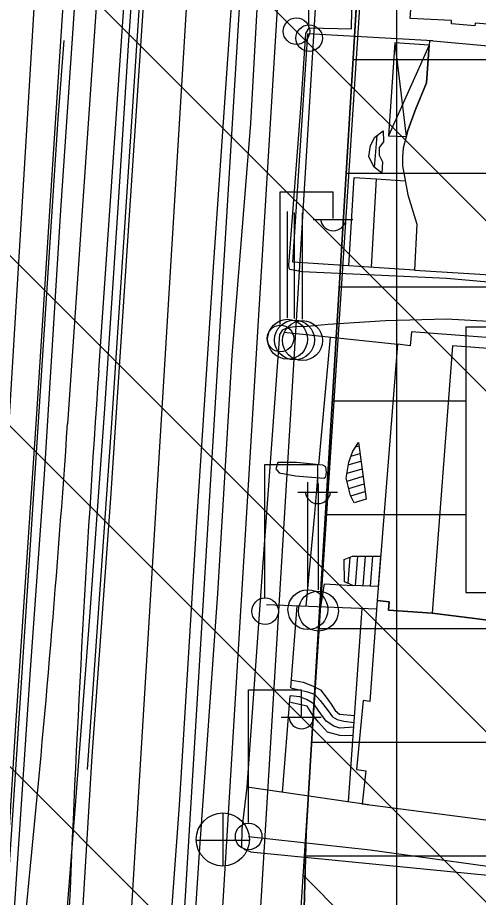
# Model space of a CAD drawing. Extents: x 417995 to 421451, y 4454518 to 4458015.
# Drawn here: x 420373.2 to 420433.9, y 4457616.8 to 4457732.8 of the extents above; entities that cross this region are included whole.
import ezdxf

# ---------------------------------------------------------------- set-up
doc = ezdxf.new("R2010")
doc.units = 0
for name, color, linetype in [('ADAKENARI', 7, 'Continuous'), ('B_Betonzemin', 7, 'Continuous'), ('B_Imalat', 7, 'Continuous'), ('B_Merdiven', 7, 'Continuous'), ('B_Sundurma', 7, 'Continuous'), ('B_Teras', 7, 'Continuous'), ('KALDIRIM_FAT', 7, 'Continuous'), ('PL_K_K_D_K_C_A', 7, 'Continuous'), ('PL_TİCARET', 7, 'Continuous'), ('RAYLI_TOPLU_TAŞIMA_HATTI', 7, 'Continuous'), ('S_Bayrak_Diregi', 7, 'Continuous'), ('S_Elektrik_Diregi', 7, 'Continuous'), ('S_Rogar_Kapagi', 7, 'Continuous'), ('SEMBOL_FAT', 7, 'Continuous'), ('Sinir_Cit_bir_taraf', 7, 'Continuous'), ('Sinir_Duvar_tek_tarafa_ait', 7, 'Continuous'), ('Sinir_Ist_Duvari', 7, 'Continuous'), ('SN_TR_SIVILASMA', 7, 'Continuous'), ('TR_KONUTDISIKCA', 7, 'Continuous'), ('TRFAT_TİCARET', 7, 'Continuous'), ('Yol_Insaat', 7, 'Continuous'), ('Yol_Kaldirim_kenari_bordurtasi', 7, 'Continuous'), ('Yol_Sose', 7, 'Continuous')]:
    doc.layers.add(name, color=color, linetype=linetype)

msp = doc.modelspace()

# ---------------------------------------------------------------- linework, layer by layer
at = {"layer": 'ADAKENARI'}
for p, q in [((420417.61, 4457730.32), (420418.99, 4457753.12)), ((420415.41, 4457694.21), (420417.61, 4457730.32)), ((420412.86, 4457652.34), (420415.41, 4457694.21)), ((420411.22, 4457625.4), (420412.86, 4457652.34)), ((420410.98, 4457615.34), (420411.22, 4457625.4))]:
    msp.add_line(p, q, dxfattribs=at)
at = {"layer": 'B_Betonzemin'}
for points in [[(420416.87, 4457700.1), (420417.55, 4457711.73), (420420.51, 4457711.54)], [(420413.17, 4457655.13), (420413.62, 4457658.15), (420417.37, 4457657.96)], [(420416.82, 4457629.43), (420418.59, 4457654.93)]]:
    msp.add_lwpolyline(points, dxfattribs=at)
at = {"layer": 'B_Imalat'}
for points in [[(420429.9, 4457753.15), (420457.99, 4457750.96), (420458.13, 4457753.54), (420465.89, 4457753.36), (420464.07, 4457726.91), (420456.51, 4457727.22), (420456.76, 4457730.23), (420433.48, 4457732.05), (420433.44, 4457731.71), (420430.37, 4457731.98), (420430.38, 4457732.41), (420424.94, 4457732.69), (420426.48, 4457753.3)], [(420447.34, 4457727.94), (420427.46, 4457729.76), (420427.09, 4457724.2), (420425.62, 4457720.71), (420424.61, 4457717.92), (420424.01, 4457715.6), (420423.92, 4457714.46), (420423.9, 4457713.26), (420424.61, 4457709.46), (420425.79, 4457705.57), (420425.5, 4457699.53), (420445.59, 4457698.27)], [(420455.75, 4457687.67), (420455.85, 4457689.06), (420425.1, 4457691.39), (420424.91, 4457689.56), (420423.26, 4457689.74), (420420.57, 4457655.97), (420422.18, 4457655.82), (420422.09, 4457654.72), (420427.81, 4457654.29), (420440.1, 4457652.75), (420452.87, 4457651.23)], [(420420.57, 4457655.97), (420419.61, 4457642.68), (420418.73, 4457642.8), (420417.85, 4457633.71), (420419.07, 4457633.54), (420418.59, 4457629.16), (420444.75, 4457625.78), (420446.18, 4457644.91), (420448.7, 4457644.71), (420448.94, 4457647.24), (420446.98, 4457647.44), (420447.39, 4457651.88), (420440.1, 4457652.75), (420427.81, 4457654.29), (420422.09, 4457654.72), (420422.18, 4457655.82)]]:
    msp.add_lwpolyline(points, close=True, dxfattribs=at)
at = {"layer": 'B_Merdiven'}
for p, q in [((420420.24, 4457713.06), (420420.58, 4457717.27)), ((420417.74, 4457676.22), (420418.18, 4457676.35)), ((420417.13, 4457674.99), (420418.32, 4457675.35)), ((420416.61, 4457672.75), (420418.59, 4457673.34)), ((420416.78, 4457673.85), (420418.45, 4457674.35)), ((420416.61, 4457671.71), (420418.73, 4457672.34)), ((420416.85, 4457670.74), (420418.87, 4457671.34)), ((420417.1, 4457669.77), (420419.01, 4457670.34)), ((420417.72, 4457657.95), (420418.03, 4457661.81)), ((420418.72, 4457657.9), (420419.03, 4457661.82)), ((420419.72, 4457657.85), (420420.03, 4457661.82)), ((420416.74, 4457658.24), (420417.01, 4457661.69))]:
    msp.add_line(p, q, dxfattribs=at)
for points in [[(420421.18, 4457712.31), (420420.15, 4457713.13), (420419.5, 4457714.5), (420419.7, 4457715.93), (420420.29, 4457717.05), (420421.39, 4457717.88), (420421.41, 4457716.46), (420421.41, 4457716.42), (420420.86, 4457715.66), (420420.86, 4457714.65), (420421.3, 4457713.8)], [(420419.14, 4457669.33), (420417.57, 4457668.86), (420417.08, 4457669.8), (420416.51, 4457672.09), (420416.83, 4457674.2), (420417.38, 4457675.66), (420418.11, 4457676.81)], [(420421.04, 4457661.82), (420420.72, 4457657.8), (420417.37, 4457657.96), (420416.27, 4457658.43), (420416.23, 4457661.37), (420417.31, 4457661.81)]]:
    msp.add_lwpolyline(points, close=True, dxfattribs=at)
at = {"layer": 'B_Sundurma'}
for p, q in [((420427.42, 4457729.17), (420422.09, 4457717.2)), ((420422.9, 4457729.46), (420424.41, 4457717.12))]:
    msp.add_line(p, q, dxfattribs=at)
msp.add_lwpolyline([(420427.42, 4457729.17), (420422.9, 4457729.46), (420422.09, 4457717.2), (420424.41, 4457717.12), (420424.61, 4457717.92), (420425.62, 4457720.71), (420427.09, 4457724.2)], close=True, dxfattribs=at)
at = {"layer": 'B_Teras'}
msp.add_lwpolyline([(420442.84, 4457688.62), (420430.53, 4457689.53), (420427.81, 4457654.29), (420440.11, 4457652.76)], close=True, dxfattribs=at)
at = {"layer": 'KALDIRIM_FAT'}
for p, q in [((420378.48, 4457785.22), (420366.49, 4457588.32)), ((420398.5, 4457785.01), (420386.45, 4457587.03)), ((420405.51, 4457784.93), (420393.43, 4457586.58)), ((420410.52, 4457784.88), (420398.42, 4457586.26)), ((420415.52, 4457784.83), (420403.41, 4457585.94))]:
    msp.add_line(p, q, dxfattribs=at)
at = {"layer": 'PL_K_K_D_K_C_A'}
msp.add_lwpolyline([(420421.54, 4457784.76), (420394.42, 4457368.23)], dxfattribs=at)
at = {"layer": 'PL_TİCARET'}
msp.add_lwpolyline([(420420.82, 4457784.77), (420419.98, 4457771), (420418.99, 4457753.12), (420417.61, 4457730.32), (420415.41, 4457694.21), (420412.86, 4457652.34), (420411.22, 4457625.4), (420410.98, 4457615.34)], dxfattribs=at)
at = {"layer": 'RAYLI_TOPLU_TAŞIMA_HATTI'}
for p, q in [((420379.8, 4457679.27), (420387.1, 4457785.13)), ((420383.89, 4457686.31), (420390.71, 4457785.09)), ((420368.65, 4457557.3), (420374.92, 4457621.01))]:
    msp.add_line(p, q, dxfattribs=at)
for centre, radius, start, end in [((422877.96, 4457514.18), 2500, 176.05204, 177.727), ((418384.54, 4457816.97), 2000, 354.37708, 356.05204)]:
    msp.add_arc(centre, radius, start, end, dxfattribs=at)
at = {"layer": 'S_Bayrak_Diregi'}
for p, q in [((420408.77, 4457693.23), (420408.77, 4457707.23)), ((420409.68, 4457693.13), (420409.68, 4457707.13)), ((420410.73, 4457693.05), (420410.73, 4457707.05)), ((420411.45, 4457657.58), (420411.45, 4457671.58)), ((420412.83, 4457657.39), (420412.83, 4457671.39))]:
    msp.add_line(p, q, dxfattribs=at)
for centre in [(420408.78, 4457690.41), (420409.69, 4457690.31), (420410.74, 4457690.23), (420411.46, 4457654.77), (420412.84, 4457654.58)]:
    msp.add_circle(centre, 2.63, dxfattribs=at)
at = {"layer": 'S_Elektrik_Diregi'}
for p, q in [((420411.58, 4457731.93), (420411.58, 4457749.43)), ((420407.79, 4457692.33), (420407.79, 4457709.83)), ((420407.79, 4457709.83), (420414.79, 4457709.83)), ((420414.79, 4457706.33), (420414.79, 4457709.83)), ((420412.13, 4457706.19), (420417.38, 4457706.19)), ((420405.77, 4457656.39), (420405.77, 4457673.89)), ((420405.77, 4457673.89), (420412.77, 4457673.89)), ((420412.77, 4457670.39), (420412.77, 4457673.89)), ((420410.11, 4457670.25), (420415.36, 4457670.25)), ((420403.61, 4457626.72), (420403.61, 4457644.22)), ((420403.61, 4457644.22), (420410.61, 4457644.22)), ((420410.61, 4457640.72), (420410.61, 4457644.22)), ((420407.95, 4457640.58), (420413.2, 4457640.58))]:
    msp.add_line(p, q, dxfattribs=at)
for centre in [(420409.94, 4457731.01), (420411.62, 4457730.1), (420407.83, 4457690.5), (420405.81, 4457654.56), (420403.65, 4457624.88)]:
    msp.add_circle(centre, 1.75, dxfattribs=at)
for centre in [(420414.79, 4457706.35), (420412.77, 4457670.4), (420410.61, 4457640.73)]:
    msp.add_arc(centre, 1.66, 184.8384, 355.1464, dxfattribs=at)
at = {"layer": 'S_Rogar_Kapagi'}
for p, q in [((420400.3, 4457620.94), (420400.3, 4457627.94)), ((420396.73, 4457624.4), (420403.73, 4457624.4))]:
    msp.add_line(p, q, dxfattribs=at)
msp.add_circle((420400.24, 4457624.47), 3.5, dxfattribs=at)
at = {"layer": 'SEMBOL_FAT'}
for p, q in [((420432.25, 4457692.03), (420432.25, 4457657.03)), ((420432.25, 4457692.03), (420467.25, 4457692.03)), ((420432.25, 4457657.03), (420467.25, 4457657.03))]:
    msp.add_line(p, q, dxfattribs=at)
at = {"layer": 'Sinir_Cit_bir_taraf'}
for points in [[(420409.36, 4457645.46), (420410.81, 4457645.21), (420412.08, 4457644.72), (420413.13, 4457644.19), (420413.87, 4457643.25), (420414.54, 4457642.33), (420415.05, 4457641.48), (420415.64, 4457640.98), (420417.61, 4457640.81)], [(420417.42, 4457638.15), (420415.68, 4457638.19), (420414.03, 4457638.6), (420412.87, 4457639.93), (420412.01, 4457641.01), (420411.34, 4457642.04), (420409.16, 4457642.55)]]:
    msp.add_lwpolyline(points, dxfattribs=at)
at = {"layer": 'Sinir_Duvar_tek_tarafa_ait'}
for points in [[(420392.55, 4457785.07), (420391.71, 4457772.41), (420388.66, 4457725.75), (420385.57, 4457679.36), (420382.36, 4457633.69)], [(420409.49, 4457700.58), (420411.44, 4457730.65)], [(420427.9, 4457729.72), (420411.44, 4457730.65)], [(420365.12, 4457538.29), (420369.97, 4457590.01), (420372.66, 4457629), (420375.42, 4457671.39), (420378.56, 4457719.47), (420379.34, 4457729.78)], [(420420.49, 4457654.85), (420406.01, 4457655.41)], [(420482.61, 4457614.53), (420454.03, 4457618.29), (420419.67, 4457623.06), (420403.63, 4457624.82)]]:
    msp.add_lwpolyline(points, dxfattribs=at)
at = {"layer": 'Sinir_Ist_Duvari'}
for points in [[(420419.85, 4457699.9), (420420.51, 4457711.54), (420424.27, 4457711.27)], [(420425.5, 4457699.53), (420409.49, 4457700.58)], [(420408.3, 4457691.33), (420423.26, 4457689.74)], [(420419.44, 4457629.05), (420403.47, 4457631.36)]]:
    msp.add_lwpolyline(points, dxfattribs=at)
at = {"layer": 'SN_TR_SIVILASMA'}
for p, q in [((421284.37, 4456721.88), (420219.35, 4457786.9)), ((421284.84, 4456766.32), (420264.73, 4457786.42)), ((421285.07, 4456788.54), (420287.42, 4457786.18)), ((421285.53, 4456832.97), (420332.8, 4457785.7)), ((421285.76, 4456855.19), (420355.49, 4457785.46))]:
    msp.add_line(p, q, dxfattribs=at)
at = {"layer": 'TR_KONUTDISIKCA'}
msp.add_line((420559.82, 4457470.77), (420410.8, 4457619.8), dxfattribs=at)
at = {"layer": 'TRFAT_TİCARET'}
for p, q in [((420423.19, 4457360.11), (420423.19, 4457784.75)), ((420417.42, 4457727.3), (420486.41, 4457727.3)), ((420416.51, 4457712.3), (420485.89, 4457712.3)), ((420415.6, 4457697.3), (420485.38, 4457697.3)), ((420414.68, 4457682.3), (420432.25, 4457682.3)), ((420413.77, 4457667.3), (420432.25, 4457667.3)), ((420412.86, 4457652.3), (420483.83, 4457652.3)), ((420411.94, 4457637.3), (420483.32, 4457637.3)), ((420411.15, 4457622.3), (420482.8, 4457622.3))]:
    msp.add_line(p, q, dxfattribs=at)
at = {"layer": 'Yol_Insaat'}
for points in [[(420354.44, 4457387.41), (420356.72, 4457424.66), (420358.77, 4457451.05), (420360.19, 4457473.71), (420362.78, 4457505.02), (420366.5, 4457541.5), (420369.91, 4457577.04), (420372.55, 4457611.41), (420374.91, 4457646.84), (420376.76, 4457672.6), (420378.9, 4457707.43), (420381.71, 4457748.83), (420383.96, 4457785.16)], [(420391.44, 4457785.08), (420389.73, 4457757.76), (420387.75, 4457729.14), (420386.36, 4457707.05), (420384.63, 4457680.6), (420382.69, 4457653.83), (420380.77, 4457628.97), (420379.45, 4457612.26), (420378.57, 4457592.36), (420377.29, 4457564.46), (420376.41, 4457538.63), (420375.6, 4457509.82), (420374.56, 4457484.56), (420373.41, 4457464.47), (420372.6, 4457439.94), (420371.06, 4457416.17), (420369.46, 4457391.78)]]:
    msp.add_lwpolyline(points, dxfattribs=at)
at = {"layer": 'Yol_Kaldirim_kenari_bordurtasi'}
for points in [[(420414.39, 4457690.68), (420412.84, 4457673.87)], [(420407.51, 4457674.17), (420407.25, 4457673.35), (420407.67, 4457672.79), (420409.83, 4457672.41), (420413.54, 4457672.11), (420413.83, 4457672.27), (420413.9, 4457672.89), (420413.83, 4457673.59), (420413.44, 4457673.81), (420409.97, 4457674.15)], [(420409.97, 4457674.15), (420407.51, 4457674.17)], [(420412.72, 4457672.18), (420412.33, 4457667.43), (420411.2, 4457655.21)], [(420409.2, 4457644.45), (420410.05, 4457655.25)], [(420409.2, 4457644.45), (420411.41, 4457643.93), (420412.34, 4457643.62), (420413.07, 4457642.81), (420414.13, 4457641.42), (420414.71, 4457640.62), (420415.32, 4457640.28), (420416.18, 4457640.06), (420417.55, 4457639.91)], [(420408.11, 4457630.69), (420409.12, 4457643.43)], [(420417.5, 4457639.27), (420415.66, 4457639.16), (420414.86, 4457639.42), (420413.87, 4457640.06), (420412.82, 4457641.51), (420412.24, 4457642.37), (420411.27, 4457642.93), (420410.41, 4457643.27), (420409.12, 4457643.43)]]:
    msp.add_lwpolyline(points, dxfattribs=at)
at = {"layer": 'Yol_Sose'}
for points in [[(420382.58, 4457785.17), (420380.35, 4457752.61), (420378.01, 4457716.86), (420375.7, 4457680.58), (420372.93, 4457639.48), (420370.64, 4457603.36), (420369.05, 4457582.03), (420365.98, 4457548.44), (420362.65, 4457517.25), (420359.54, 4457483.23), (420356.3, 4457439.73), (420353.84, 4457399.71)], [(420393.13, 4457785.06), (420392.9, 4457781.59), (420390.47, 4457744.88), (420387.96, 4457707.37), (420385.45, 4457669.47), (420382.97, 4457635.45), (420380.91, 4457601.23), (420379.1, 4457563.27), (420377.98, 4457528.3), (420376.44, 4457486.99), (420374.76, 4457448.73), (420372.28, 4457417.75), (420370.31, 4457388.86)], [(420390.31, 4457568.89), (420391.87, 4457592.36), (420394.55, 4457629.01), (420396.84, 4457666.36), (420399.04, 4457700.55), (420401.84, 4457740.78), (420402.87, 4457756.18), (420403.02, 4457756.65), (420403.2, 4457756.86), (420403.44, 4457756.84), (420404.72, 4457756.24), (420405.08, 4457756.01), (420405.39, 4457755.68), (420405.72, 4457755.12), (420405.84, 4457753.88), (420403.91, 4457718.86), (420401.44, 4457688.3), (420399.55, 4457656.88), (420397.13, 4457622.73), (420394.98, 4457590.01), (420393.48, 4457570.3)], [(420411.19, 4457730.7), (420411.63, 4457731.44), (420417.19, 4457731.33), (420417.59, 4457754.17), (420410.21, 4457754.82), (420409.92, 4457755.72), (420410.15, 4457756.34), (420410.98, 4457756.97)], [(420410.69, 4457699.28), (420409.08, 4457699.6), (420408.98, 4457699.79), (420408.94, 4457700.15), (420410.58, 4457721.45), (420411.19, 4457730.7)], [(420475.04, 4457675.26), (420473.65, 4457685.12), (420470.67, 4457688.75), (420464.11, 4457692.4), (420462.6, 4457693.6), (420456.47, 4457696.06), (420429.75, 4457698.41), (420410.69, 4457699.28)], [(420411.35, 4457692.12), (420414.14, 4457692.4), (420421.69, 4457692.87), (420429.69, 4457693.12), (420447.34, 4457692.11), (420456.2, 4457691.65), (420461.89, 4457688.78), (420463.46, 4457687.11), (420464.54, 4457684.87), (420465.53, 4457675.51)], [(420403.9, 4457622.86), (420403.16, 4457623.11), (420402.73, 4457623.48), (420402.81, 4457625.88), (420403.47, 4457631.36), (420405.47, 4457659.7), (420407.77, 4457691.05), (420408.16, 4457691.63), (420408.78, 4457691.96), (420409.77, 4457692.07), (420411.35, 4457692.12)], [(420403.9, 4457622.86), (420437.83, 4457619.52), (420461.1, 4457616.16), (420483.54, 4457613.57)]]:
    msp.add_lwpolyline(points, dxfattribs=at)

doc.saveas('drawing.dxf')
